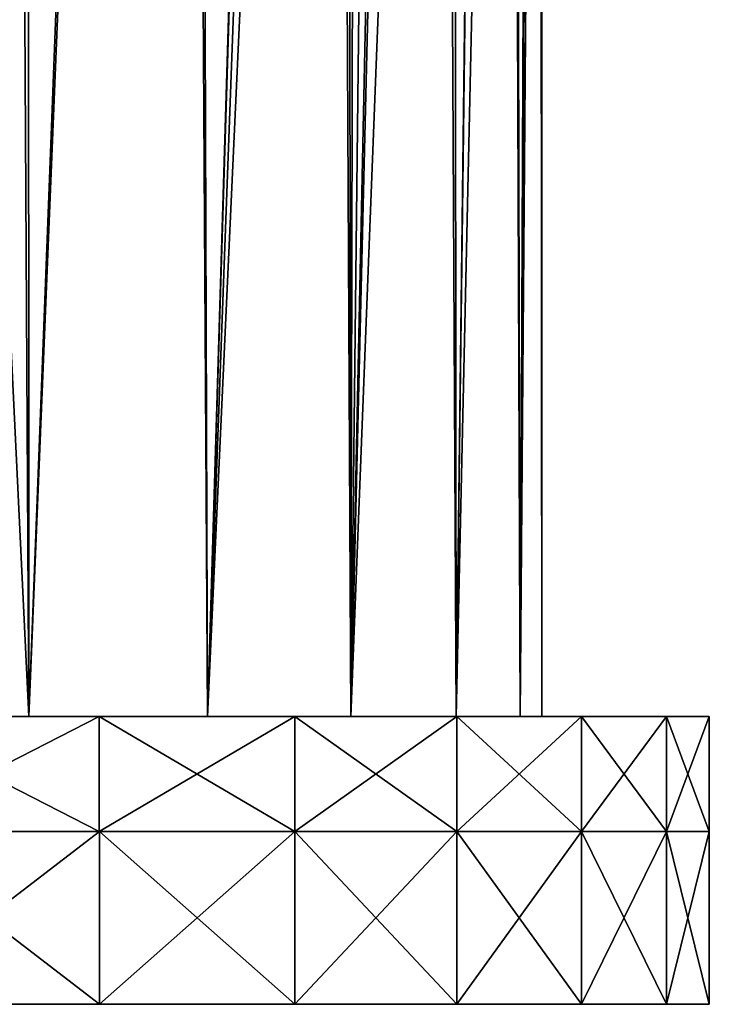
# Model space of a CAD drawing. Header units: millimetres. Extents: x -36.5 to 36.5, y -8.8 to 41.6.
# Tile 313 of 428: x 30.5 to 36.5, y -8.8 to -0.2. Entities that reach past the tile are written whole.
import ezdxf

# ---------------------------------------------------------------- set-up
doc = ezdxf.new("R2010")
doc.units = ezdxf.units.MM
doc.header["$LTSCALE"] = 65.185185
for name, color, linetype in [('2075', 7, 'CONTINUOUS'), ('2076', 7, 'CONTINUOUS'), ('2078', 7, 'CONTINUOUS'), ('2272', 7, 'CONTINUOUS'), ('2273', 7, 'CONTINUOUS'), ('2298', 7, 'CONTINUOUS'), ('555', 7, 'CONTINUOUS')]:
    doc.layers.add(name, color=color, linetype=linetype)

msp = doc.modelspace()

# ---------------------------------------------------------------- linework, layer by layer
at = {"layer": '2075', "color": 7, "linetype": 'Continuous'}
for points in [[(28.7343, -6.3, -12.2971), (30.548, -6.3, -10.748), (29.2079, -6.3, -13.7976), (28.7343, -6.3, -12.2971)], [(30.548, -6.3, 10.748), (28.7343, -6.3, 12.2971), (29.2079, -6.3, 13.7976), (30.548, -6.3, 10.748)], [(29.2079, -6.3, -13.7976), (30.548, -6.3, -10.748), (31.1588, -6.3, -12.2417), (29.2079, -6.3, -13.7976)], [(31.1588, -6.3, 12.2417), (30.548, -6.3, 10.748), (29.2079, -6.3, 13.7976), (31.1588, -6.3, 12.2417)], [(30.548, -6.3, -10.748), (32.0971, -6.3, -8.9343), (31.1588, -6.3, -12.2417), (30.548, -6.3, -10.748)], [(32.0971, -6.3, 8.9343), (30.548, -6.3, 10.748), (31.1588, -6.3, 12.2417), (32.0971, -6.3, 8.9343)], [(31.1588, -6.3, -12.2417), (32.0971, -6.3, -8.9343), (32.8561, -6.3, -10.4125), (31.1588, -6.3, -12.2417)], [(32.8561, -6.3, 10.4125), (32.0971, -6.3, 8.9343), (31.1588, -6.3, 12.2417), (32.8561, -6.3, 10.4125)], [(32.0971, -6.3, -8.9343), (33.3433, -6.3, -6.9007), (32.8561, -6.3, -10.4125), (32.0971, -6.3, -8.9343)], [(33.3433, -6.3, 6.9007), (32.0971, -6.3, 8.9343), (32.8561, -6.3, 10.4125), (33.3433, -6.3, 6.9007)], [(33.3433, -6.3, -6.9007), (34.2561, -6.3, -4.6971), (32.8561, -6.3, -10.4125), (33.3433, -6.3, -6.9007)], [(32.8561, -6.3, -10.4125), (34.2561, -6.3, -4.6971), (34.262, -6.3, -8.3507), (32.8561, -6.3, -10.4125)], [(34.262, -6.3, 8.3507), (33.3433, -6.3, 6.9007), (32.8561, -6.3, 10.4125), (34.262, -6.3, 8.3507)], [(34.2561, -6.3, 4.6971), (33.3433, -6.3, 6.9007), (34.262, -6.3, 8.3507), (34.2561, -6.3, 4.6971)], [(34.2561, -6.3, -4.6971), (34.8129, -6.3, -2.3778), (34.262, -6.3, -8.3507), (34.2561, -6.3, -4.6971)], [(34.8129, -6.3, 2.3778), (34.2561, -6.3, 4.6971), (34.262, -6.3, 8.3507), (34.8129, -6.3, 2.3778)], [(34.262, -6.3, -8.3507), (34.8129, -6.3, -2.3778), (35.345, -6.3, -6.1023), (34.262, -6.3, -8.3507)], [(35.345, -6.3, 6.1023), (34.8129, -6.3, 2.3778), (34.262, -6.3, 8.3507), (35.345, -6.3, 6.1023)], [(34.8129, -6.3, -2.3778), (35, -6.3), (35.345, -6.3, -6.1023), (34.8129, -6.3, -2.3778)], [(35, -6.3), (34.8129, -6.3, 2.3778), (35.345, -6.3, 6.1023), (35, -6.3)], [(35.345, -6.3, -6.1023), (35, -6.3), (35.345, -6.3, 6.1023), (35.345, -6.3, -6.1023)], [(36.081, -6.3, -3.7172), (35.345, -6.3, -6.1023), (36.081, -6.3, 3.7172), (36.081, -6.3, -3.7172)], [(36.081, -6.3, 3.7172), (35.345, -6.3, -6.1023), (35.345, -6.3, 6.1023), (36.081, -6.3, 3.7172)], [(36.4533, -6.3, -1.2485), (36.081, -6.3, -3.7172), (36.4533, -6.3, 1.2485), (36.4533, -6.3, -1.2485)], [(36.4533, -6.3, 1.2485), (36.081, -6.3, -3.7172), (36.081, -6.3, 3.7172), (36.4533, -6.3, 1.2485)]]:
    msp.add_3dface(points, dxfattribs=at)
at = {"layer": '2076', "color": 7, "linetype": 'Continuous'}
for points in [[(31.1588, -7.3, 12.2417), (29.2079, -7.3, 13.7976), (31.1588, -7.3, -12.2417), (31.1588, -7.3, 12.2417)], [(31.1588, -7.3, -12.2417), (29.2079, -7.3, 13.7976), (29.95, -7.3, -2.225), (31.1588, -7.3, -12.2417)], [(29.2079, -7.3, -13.7976), (31.1588, -7.3, -12.2417), (29.55, -7.3, -4.525), (29.2079, -7.3, -13.7976)], [(29.55, -7.3, -4.525), (31.1588, -7.3, -12.2417), (29.8328, -7.3, -4.4079), (29.55, -7.3, -4.525)], [(29.8328, -7.3, -4.4079), (31.1588, -7.3, -12.2417), (29.95, -7.3, -4.125), (29.8328, -7.3, -4.4079)], [(29.95, -7.3, -4.125), (31.1588, -7.3, -12.2417), (29.95, -7.3, -2.225), (29.95, -7.3, -4.125)], [(32.8561, -7.3, 10.4125), (31.1588, -7.3, 12.2417), (32.8561, -7.3, -10.4125), (32.8561, -7.3, 10.4125)], [(32.8561, -7.3, -10.4125), (31.1588, -7.3, 12.2417), (31.1588, -7.3, -12.2417), (32.8561, -7.3, -10.4125)], [(34.262, -7.3, 8.3507), (32.8561, -7.3, 10.4125), (34.262, -7.3, -8.3507), (34.262, -7.3, 8.3507)], [(34.262, -7.3, -8.3507), (32.8561, -7.3, 10.4125), (32.8561, -7.3, -10.4125), (34.262, -7.3, -8.3507)], [(35.345, -7.3, 6.1023), (34.262, -7.3, 8.3507), (35.345, -7.3, -6.1023), (35.345, -7.3, 6.1023)], [(35.345, -7.3, -6.1023), (34.262, -7.3, 8.3507), (34.262, -7.3, -8.3507), (35.345, -7.3, -6.1023)], [(36.081, -7.3, 3.7172), (35.345, -7.3, 6.1023), (36.081, -7.3, -3.7172), (36.081, -7.3, 3.7172)], [(36.081, -7.3, -3.7172), (35.345, -7.3, 6.1023), (35.345, -7.3, -6.1023), (36.081, -7.3, -3.7172)], [(36.4533, -7.3, 1.2485), (36.081, -7.3, 3.7172), (36.4533, -7.3, -1.2485), (36.4533, -7.3, 1.2485)], [(36.4533, -7.3, -1.2485), (36.081, -7.3, 3.7172), (36.081, -7.3, -3.7172), (36.4533, -7.3, -1.2485)]]:
    msp.add_3dface(points, dxfattribs=at)
at = {"layer": '2078', "color": 7, "linetype": 'Continuous'}
for points in [[(29.2079, -6.3, -13.7976), (31.1588, -6.3, -12.2417), (29.2079, -7.3, -13.7976), (29.2079, -6.3, -13.7976)], [(31.1588, -6.3, -12.2417), (31.1588, -7.3, -12.2417), (29.2079, -7.3, -13.7976), (31.1588, -6.3, -12.2417)], [(31.1588, -6.3, 12.2417), (29.2079, -6.3, 13.7976), (31.1588, -7.3, 12.2417), (31.1588, -6.3, 12.2417)], [(29.2079, -6.3, 13.7976), (29.2079, -7.3, 13.7976), (31.1588, -7.3, 12.2417), (29.2079, -6.3, 13.7976)], [(31.1588, -6.3, -12.2417), (32.8561, -6.3, -10.4125), (31.1588, -7.3, -12.2417), (31.1588, -6.3, -12.2417)], [(32.8561, -6.3, -10.4125), (32.8561, -7.3, -10.4125), (31.1588, -7.3, -12.2417), (32.8561, -6.3, -10.4125)], [(32.8561, -6.3, 10.4125), (31.1588, -6.3, 12.2417), (32.8561, -7.3, 10.4125), (32.8561, -6.3, 10.4125)], [(31.1588, -6.3, 12.2417), (31.1588, -7.3, 12.2417), (32.8561, -7.3, 10.4125), (31.1588, -6.3, 12.2417)], [(32.8561, -6.3, -10.4125), (34.262, -6.3, -8.3507), (32.8561, -7.3, -10.4125), (32.8561, -6.3, -10.4125)], [(34.262, -6.3, -8.3507), (34.262, -7.3, -8.3507), (32.8561, -7.3, -10.4125), (34.262, -6.3, -8.3507)], [(34.262, -6.3, 8.3507), (32.8561, -6.3, 10.4125), (34.262, -7.3, 8.3507), (34.262, -6.3, 8.3507)], [(32.8561, -6.3, 10.4125), (32.8561, -7.3, 10.4125), (34.262, -7.3, 8.3507), (32.8561, -6.3, 10.4125)], [(34.262, -6.3, -8.3507), (35.345, -6.3, -6.1023), (34.262, -7.3, -8.3507), (34.262, -6.3, -8.3507)], [(35.345, -6.3, -6.1023), (35.345, -7.3, -6.1023), (34.262, -7.3, -8.3507), (35.345, -6.3, -6.1023)], [(35.345, -6.3, 6.1023), (34.262, -6.3, 8.3507), (35.345, -7.3, 6.1023), (35.345, -6.3, 6.1023)], [(34.262, -6.3, 8.3507), (34.262, -7.3, 8.3507), (35.345, -7.3, 6.1023), (34.262, -6.3, 8.3507)], [(35.345, -6.3, -6.1023), (36.081, -6.3, -3.7172), (35.345, -7.3, -6.1023), (35.345, -6.3, -6.1023)], [(36.081, -6.3, -3.7172), (36.081, -7.3, -3.7172), (35.345, -7.3, -6.1023), (36.081, -6.3, -3.7172)], [(36.081, -6.3, 3.7172), (35.345, -6.3, 6.1023), (36.081, -7.3, 3.7172), (36.081, -6.3, 3.7172)], [(35.345, -6.3, 6.1023), (35.345, -7.3, 6.1023), (36.081, -7.3, 3.7172), (35.345, -6.3, 6.1023)], [(36.081, -6.3, -3.7172), (36.4533, -6.3, -1.2485), (36.081, -7.3, -3.7172), (36.081, -6.3, -3.7172)], [(36.4533, -6.3, -1.2485), (36.4533, -7.3, -1.2485), (36.081, -7.3, -3.7172), (36.4533, -6.3, -1.2485)], [(36.4533, -6.3, 1.2485), (36.081, -6.3, 3.7172), (36.4533, -7.3, 1.2485), (36.4533, -6.3, 1.2485)], [(36.081, -6.3, 3.7172), (36.081, -7.3, 3.7172), (36.4533, -7.3, 1.2485), (36.081, -6.3, 3.7172)], [(36.4533, -6.3, -1.2485), (36.4533, -6.3, 1.2485), (36.4533, -7.3, -1.2485), (36.4533, -6.3, -1.2485)], [(36.4533, -6.3, 1.2485), (36.4533, -7.3, 1.2485), (36.4533, -7.3, -1.2485), (36.4533, -6.3, 1.2485)]]:
    msp.add_3dface(points, dxfattribs=at)
at = {"layer": '2272', "color": 7, "linetype": 'Continuous'}
for points in [[(31.1596, -7.3, -12.2412), (29.2082, -7.3, -13.7975), (31.1596, -7.3, 12.2412), (31.1596, -7.3, -12.2412)], [(31.1596, -7.3, 12.2412), (29.2082, -7.3, -13.7975), (29.75, -7.3, -4.325), (31.1596, -7.3, 12.2412)], [(29.2082, -7.3, 13.7975), (31.1596, -7.3, 12.2412), (29.55, -7.3, -2.025), (29.2082, -7.3, 13.7975)], [(29.55, -7.3, -2.025), (31.1596, -7.3, 12.2412), (29.6914, -7.3, -2.0836), (29.55, -7.3, -2.025)], [(29.6914, -7.3, -2.0836), (31.1596, -7.3, 12.2412), (29.75, -7.3, -2.225), (29.6914, -7.3, -2.0836)], [(29.75, -7.3, -2.225), (31.1596, -7.3, 12.2412), (29.75, -7.3, -4.325), (29.75, -7.3, -2.225)], [(32.8571, -7.3, -10.4114), (31.1596, -7.3, -12.2412), (32.8571, -7.3, 10.4114), (32.8571, -7.3, -10.4114)], [(32.8571, -7.3, 10.4114), (31.1596, -7.3, -12.2412), (31.1596, -7.3, 12.2412), (32.8571, -7.3, 10.4114)], [(34.2629, -7.3, -8.3492), (32.8571, -7.3, -10.4114), (34.2629, -7.3, 8.3492), (34.2629, -7.3, -8.3492)], [(34.2629, -7.3, 8.3492), (32.8571, -7.3, -10.4114), (32.8571, -7.3, 10.4114), (34.2629, -7.3, 8.3492)], [(35.3456, -7.3, -6.1006), (34.2629, -7.3, -8.3492), (35.3456, -7.3, 6.1006), (35.3456, -7.3, -6.1006)], [(35.3456, -7.3, 6.1006), (34.2629, -7.3, -8.3492), (34.2629, -7.3, 8.3492), (35.3456, -7.3, 6.1006)], [(36.0812, -7.3, -3.7157), (35.3456, -7.3, -6.1006), (36.0812, -7.3, 3.7157), (36.0812, -7.3, -3.7157)], [(36.0812, -7.3, 3.7157), (35.3456, -7.3, -6.1006), (35.3456, -7.3, 6.1006), (36.0812, -7.3, 3.7157)], [(36.4531, -7.3, -1.2478), (36.0812, -7.3, -3.7157), (36.4531, -7.3, 1.2478), (36.4531, -7.3, -1.2478)], [(36.4531, -7.3, 1.2478), (36.0812, -7.3, -3.7157), (36.0812, -7.3, 3.7157), (36.4531, -7.3, 1.2478)]]:
    msp.add_3dface(points, dxfattribs=at)
at = {"layer": '2273', "color": 7, "linetype": 'Continuous'}
for points in [[(31.1596, -8.8, 12.2412), (29.2082, -8.8, 13.7975), (30.4, -8.8, -1.5164), (31.1596, -8.8, 12.2412)], [(29.2082, -8.8, -13.7975), (31.1596, -8.8, -12.2412), (30.2586, -8.8, -4.975), (29.2082, -8.8, -13.7975)], [(30.2586, -8.8, -4.975), (31.1596, -8.8, -12.2412), (30.3619, -8.8, -4.9373), (30.2586, -8.8, -4.975)], [(30.3619, -8.8, -4.9373), (31.1596, -8.8, -12.2412), (30.4, -8.8, -4.8336), (30.3619, -8.8, -4.9373)], [(31.1596, -8.8, -12.2412), (31.1596, -8.8, 12.2412), (30.4, -8.8, -1.5164), (31.1596, -8.8, -12.2412)], [(30.4, -8.8, -4.8336), (31.1596, -8.8, -12.2412), (30.4, -8.8, -1.5164), (30.4, -8.8, -4.8336)], [(32.8571, -8.8, 10.4114), (31.1596, -8.8, 12.2412), (32.8571, -8.8, -10.4114), (32.8571, -8.8, 10.4114)], [(32.8571, -8.8, -10.4114), (31.1596, -8.8, 12.2412), (31.1596, -8.8, -12.2412), (32.8571, -8.8, -10.4114)], [(34.2629, -8.8, 8.3492), (32.8571, -8.8, 10.4114), (34.2629, -8.8, -8.3492), (34.2629, -8.8, 8.3492)], [(34.2629, -8.8, -8.3492), (32.8571, -8.8, 10.4114), (32.8571, -8.8, -10.4114), (34.2629, -8.8, -8.3492)], [(35.3456, -8.8, 6.1006), (34.2629, -8.8, 8.3492), (35.3456, -8.8, -6.1006), (35.3456, -8.8, 6.1006)], [(35.3456, -8.8, -6.1006), (34.2629, -8.8, 8.3492), (34.2629, -8.8, -8.3492), (35.3456, -8.8, -6.1006)], [(36.0812, -8.8, 3.7157), (35.3456, -8.8, 6.1006), (36.0812, -8.8, -3.7157), (36.0812, -8.8, 3.7157)], [(36.0812, -8.8, -3.7157), (35.3456, -8.8, 6.1006), (35.3456, -8.8, -6.1006), (36.0812, -8.8, -3.7157)], [(36.4531, -8.8, 1.2478), (36.0812, -8.8, 3.7157), (36.4531, -8.8, -1.2478), (36.4531, -8.8, 1.2478)], [(36.4531, -8.8, -1.2478), (36.0812, -8.8, 3.7157), (36.0812, -8.8, -3.7157), (36.4531, -8.8, -1.2478)]]:
    msp.add_3dface(points, dxfattribs=at)
at = {"layer": '2298', "color": 7, "linetype": 'Continuous'}
for points in [[(29.2082, -7.3, -13.7975), (31.1596, -7.3, -12.2412), (29.2082, -8.8, -13.7975), (29.2082, -7.3, -13.7975)], [(31.1596, -7.3, -12.2412), (31.1596, -8.8, -12.2412), (29.2082, -8.8, -13.7975), (31.1596, -7.3, -12.2412)], [(31.1596, -7.3, 12.2412), (29.2082, -7.3, 13.7975), (31.1596, -8.8, 12.2412), (31.1596, -7.3, 12.2412)], [(29.2082, -7.3, 13.7975), (29.2082, -8.8, 13.7975), (31.1596, -8.8, 12.2412), (29.2082, -7.3, 13.7975)], [(31.1596, -7.3, -12.2412), (32.8571, -7.3, -10.4114), (31.1596, -8.8, -12.2412), (31.1596, -7.3, -12.2412)], [(32.8571, -7.3, -10.4114), (32.8571, -8.8, -10.4114), (31.1596, -8.8, -12.2412), (32.8571, -7.3, -10.4114)], [(32.8571, -7.3, 10.4114), (31.1596, -7.3, 12.2412), (32.8571, -8.8, 10.4114), (32.8571, -7.3, 10.4114)], [(31.1596, -7.3, 12.2412), (31.1596, -8.8, 12.2412), (32.8571, -8.8, 10.4114), (31.1596, -7.3, 12.2412)], [(32.8571, -7.3, -10.4114), (34.2629, -7.3, -8.3492), (32.8571, -8.8, -10.4114), (32.8571, -7.3, -10.4114)], [(34.2629, -7.3, -8.3492), (34.2629, -8.8, -8.3492), (32.8571, -8.8, -10.4114), (34.2629, -7.3, -8.3492)], [(34.2629, -7.3, 8.3492), (32.8571, -7.3, 10.4114), (34.2629, -8.8, 8.3492), (34.2629, -7.3, 8.3492)], [(32.8571, -7.3, 10.4114), (32.8571, -8.8, 10.4114), (34.2629, -8.8, 8.3492), (32.8571, -7.3, 10.4114)], [(34.2629, -7.3, -8.3492), (35.3456, -7.3, -6.1006), (34.2629, -8.8, -8.3492), (34.2629, -7.3, -8.3492)], [(35.3456, -7.3, -6.1006), (35.3456, -8.8, -6.1006), (34.2629, -8.8, -8.3492), (35.3456, -7.3, -6.1006)], [(35.3456, -7.3, 6.1006), (34.2629, -7.3, 8.3492), (35.3456, -8.8, 6.1006), (35.3456, -7.3, 6.1006)], [(34.2629, -7.3, 8.3492), (34.2629, -8.8, 8.3492), (35.3456, -8.8, 6.1006), (34.2629, -7.3, 8.3492)], [(35.3456, -7.3, -6.1006), (36.0812, -7.3, -3.7157), (35.3456, -8.8, -6.1006), (35.3456, -7.3, -6.1006)], [(36.0812, -7.3, -3.7157), (36.0812, -8.8, -3.7157), (35.3456, -8.8, -6.1006), (36.0812, -7.3, -3.7157)], [(36.0812, -7.3, 3.7157), (35.3456, -7.3, 6.1006), (36.0812, -8.8, 3.7157), (36.0812, -7.3, 3.7157)], [(35.3456, -7.3, 6.1006), (35.3456, -8.8, 6.1006), (36.0812, -8.8, 3.7157), (35.3456, -7.3, 6.1006)], [(36.0812, -7.3, -3.7157), (36.4531, -7.3, -1.2478), (36.0812, -8.8, -3.7157), (36.0812, -7.3, -3.7157)], [(36.4531, -7.3, -1.2478), (36.4531, -8.8, -1.2478), (36.0812, -8.8, -3.7157), (36.4531, -7.3, -1.2478)], [(36.4531, -7.3, 1.2478), (36.0812, -7.3, 3.7157), (36.4531, -8.8, 1.2478), (36.4531, -7.3, 1.2478)], [(36.0812, -7.3, 3.7157), (36.0812, -8.8, 3.7157), (36.4531, -8.8, 1.2478), (36.0812, -7.3, 3.7157)], [(36.4531, -7.3, -1.2478), (36.4531, -7.3, 1.2478), (36.4531, -8.8, -1.2478), (36.4531, -7.3, -1.2478)], [(36.4531, -7.3, 1.2478), (36.4531, -8.8, 1.2478), (36.4531, -8.8, -1.2478), (36.4531, -7.3, 1.2478)]]:
    msp.add_3dface(points, dxfattribs=at)
at = {"layer": '555', "color": 7, "linetype": 'Continuous'}
for points in [[(30.548, -6.3, 10.748), (28.868, 28.6, 12.1988), (28.7343, -6.3, 12.2971), (30.548, -6.3, 10.748)], [(28.7343, -6.3, -12.2971), (30.3471, 28.6, -10.9453), (30.548, -6.3, -10.748), (28.7343, -6.3, -12.2971)], [(30.5367, 28.6, 10.7593), (28.868, 28.6, 12.1988), (30.548, -6.3, 10.748), (30.5367, 28.6, 10.7593)], [(30.3471, 28.6, -10.9453), (31.8862, 28.6, -9.2175), (30.548, -6.3, -10.748), (30.3471, 28.6, -10.9453)], [(31.9801, 28.6, 9.0931), (30.5367, 28.6, 10.7593), (30.548, -6.3, 10.748), (31.9801, 28.6, 9.0931)], [(32.0971, -6.3, 8.9343), (31.9801, 28.6, 9.0931), (30.548, -6.3, 10.748), (32.0971, -6.3, 8.9343)], [(30.548, -6.3, -10.748), (31.8862, 28.6, -9.2175), (32.0971, -6.3, -8.9343), (30.548, -6.3, -10.748)], [(31.8862, 28.6, -9.2175), (33.1459, 28.6, -7.275), (32.0971, -6.3, -8.9343), (31.8862, 28.6, -9.2175)], [(33.1667, 28.6, 7.2367), (31.9801, 28.6, 9.0931), (32.0971, -6.3, 8.9343), (33.1667, 28.6, 7.2367)], [(33.3433, -6.3, 6.9007), (33.1667, 28.6, 7.2367), (32.0971, -6.3, 8.9343), (33.3433, -6.3, 6.9007)], [(33.1459, 28.6, -7.275), (33.2267, 24.3018, -7.1249), (32.0971, -6.3, -8.9343), (33.1459, 28.6, -7.275)], [(34.0727, 28.6, 5.2278), (33.1667, 28.6, 7.2367), (33.3433, -6.3, 6.9007), (34.0727, 28.6, 5.2278)], [(34.2561, -6.3, 4.6971), (34.0727, 28.6, 5.2278), (33.3433, -6.3, 6.9007), (34.2561, -6.3, 4.6971)], [(34.6786, 28.6, 3.1091), (34.0727, 28.6, 5.2278), (34.2561, -6.3, 4.6971), (34.6786, 28.6, 3.1091)], [(34.8129, -6.3, 2.3778), (34.6786, 28.6, 3.1091), (34.2561, -6.3, 4.6971), (34.8129, -6.3, 2.3778)], [(34.9718, 28.6, 0.925), (34.6786, 28.6, 3.1091), (34.8129, -6.3, 2.3778), (34.9718, 28.6, 0.925)], [(35, -6.3), (34.9718, 28.6, 0.925), (34.8129, -6.3, 2.3778), (35, -6.3)], [(34.9803, 24.2853, 0.7743), (34.9718, 28.6, 0.925), (35, -6.3), (34.9803, 24.2853, 0.7743)], [(33.2267, 24.3018, -7.1249), (33.3059, 19.9674, -6.9735), (32.0971, -6.3, -8.9343), (33.2267, 24.3018, -7.1249)], [(34.9872, 19.9674, 0.6235), (34.9803, 24.2853, 0.7743), (35, -6.3), (34.9872, 19.9674, 0.6235)], [(32.0971, -6.3, -8.9343), (33.3059, 19.9674, -6.9735), (33.3433, -6.3, -6.9007), (32.0971, -6.3, -8.9343)], [(33.3059, 19.9674, -6.9735), (33.3986, 18.9323, -6.791), (33.3433, -6.3, -6.9007), (33.3059, 19.9674, -6.9735)], [(34.9915, 19.1646, 0.5086), (34.9872, 19.9674, 0.6235), (35, -6.3), (34.9915, 19.1646, 0.5086)], [(34.9984, 18.3924, 0.2205), (34.9915, 19.1646, 0.5086), (35, -6.3), (34.9984, 18.3924, 0.2205)], [(33.3986, 18.9323, -6.791), (33.6178, 17.9853, -6.3331), (33.3433, -6.3, -6.9007), (33.3986, 18.9323, -6.791)], [(34.9986, 17.7265, -0.2058), (34.9984, 18.3924, 0.2205), (35, -6.3), (34.9986, 17.7265, -0.2058)], [(33.6178, 17.9853, -6.3331), (33.9094, 17.2188, -5.6538), (33.3433, -6.3, -6.9007), (33.6178, 17.9853, -6.3331)], [(34.9783, 17.1231, -0.8112), (34.9986, 17.7265, -0.2058), (34.8129, -6.3, -2.3778), (34.9783, 17.1231, -0.8112)], [(34.8129, -6.3, -2.3778), (34.9986, 17.7265, -0.2058), (35, -6.3), (34.8129, -6.3, -2.3778)], [(33.9094, 17.2188, -5.6538), (34.2346, 16.6467, -4.7625), (33.3433, -6.3, -6.9007), (33.9094, 17.2188, -5.6538)], [(34.9064, 16.6041, -1.6839), (34.9783, 17.1231, -0.8112), (34.8129, -6.3, -2.3778), (34.9064, 16.6041, -1.6839)], [(33.3433, -6.3, -6.9007), (34.2346, 16.6467, -4.7625), (34.2561, -6.3, -4.6971), (33.3433, -6.3, -6.9007)], [(34.2346, 16.6467, -4.7625), (34.5385, 16.3375, -3.7169), (34.2561, -6.3, -4.6971), (34.2346, 16.6467, -4.7625)], [(34.7579, 16.3285, -2.7022), (34.9064, 16.6041, -1.6839), (34.8129, -6.3, -2.3778), (34.7579, 16.3285, -2.7022)], [(34.5385, 16.3375, -3.7169), (34.7579, 16.3285, -2.7022), (34.2561, -6.3, -4.6971), (34.5385, 16.3375, -3.7169)], [(34.2561, -6.3, -4.6971), (34.7579, 16.3285, -2.7022), (34.8129, -6.3, -2.3778), (34.2561, -6.3, -4.6971)]]:
    msp.add_3dface(points, dxfattribs=at)

doc.saveas('drawing.dxf')
